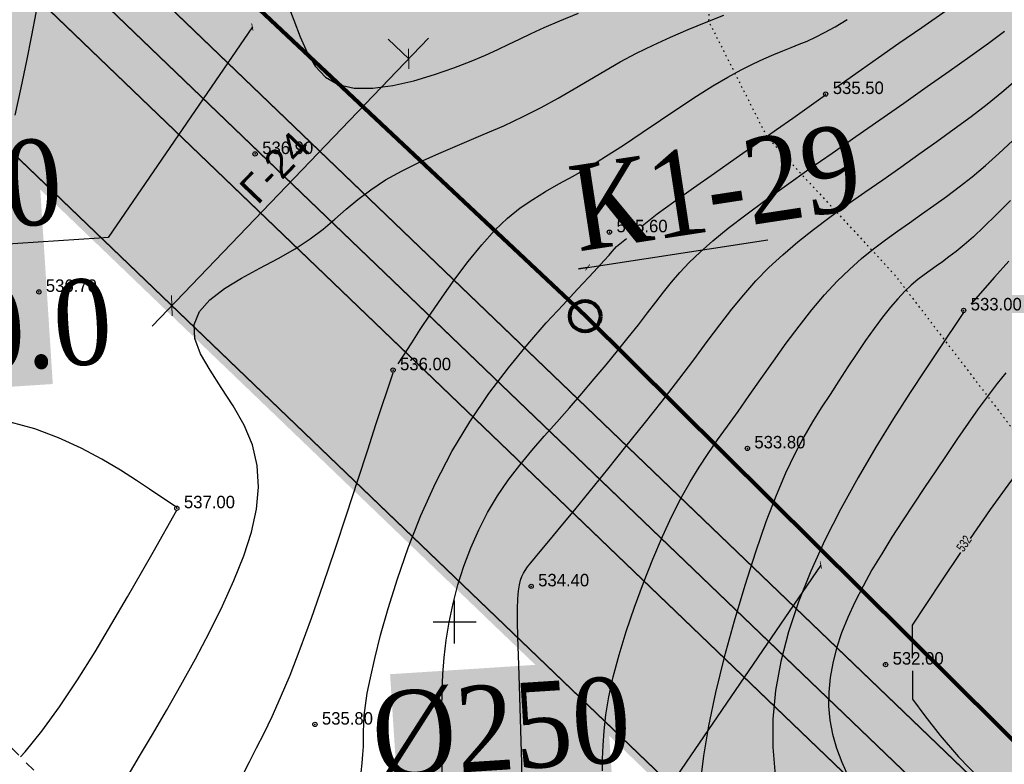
# Model space of a CAD drawing. Extents: x 0 to 362422, y 0 to 4201735.
# Tile 880 of 1056: x 360369 to 360439, y 4200340 to 4200392. Entities that reach past the tile are written whole.
import ezdxf
from ezdxf import colors
from ezdxf.entities.mleader import LeaderData, LeaderLine
from ezdxf.math import Vec2, Vec3

# ---------------------------------------------------------------- set-up
doc = ezdxf.new("R2010")
doc.units = 0
doc.header["$LTSCALE"] = 0.5
doc.header["$MEASUREMENT"] = 0
doc.header["$PDMODE"] = 32
doc.header["$PDSIZE"] = 0.3
for name, pattern in [('CONTI', [0]), ('GOST2.303 6', [12, 8, -1.5, 1, -1.5]), ('STRIH_1', [3, 2, -1]), ('Д_ТРОТ_ТРУБА', [3, 1.5, -1.5]), ('Контура низ откосов  Штриховая 0.1-0.5 - - - - - - -', [0.6, 0.1, -0.5])]:
    doc.linetypes.add(name, pattern=pattern)
for name, color, linetype in [('(004) Точки рельефа', 7, 'Continuous'), ('(025) Дорога', 7, 'Continuous'), ('(034) Формы рельефа', 32, 'Continuous'), ('GORIZDEFAULT', 32, 'CONTI'), ('PI_TTDEFAULT', 5, 'CONTI'), ('SETKR', 2, 'CONTI'), ('Водопровод 10', 7, 'Continuous'), ('Штрих Стекло', 7, 'Continuous')]:
    doc.layers.add(name, color=color, linetype=linetype)
doc.layers.add('(032) Горизонтали утолщенные', color=32, linetype='Continuous', lineweight=30)
doc.layers.add('.', color=7, linetype='Continuous', lineweight=15)
doc.styles.add('D-431', font='txt')
doc.styles.add('saddenly', font='arial.ttf')
doc.styles.add('SHRFT', font='TXT', dxfattribs={"width": 0.875})
doc.dimstyles.new('КАТЯ 200-not_rotation', dxfattribs={"dimtxt": 2, "dimasz": 1, "dimexe": 2, "dimexo": 0, "dimgap": 0.5, "dimtad": 1, "dimdec": 0, "dimzin": 0, "dimdsep": 46, "dimtxsty": 'saddenly', "dimblk": 'OBLIQUE', "dimcen": 10, "dimdle": 2, "dimclrd": 18, "dimclre": 18, "dimclrt": 18, "dimadec": 0, "dimazin": 0, "dimtfac": 1, "dimtdec": 0, "dimtofl": 0, "dimtmove": 0, "dimatfit": 3, "dimfxl": 1, "dimtolj": 1, "dimtzin": 0, "dimlwd": 0, "dimlwe": 0, "dimarcsym": 0})

# ---------------------------------------------------------------- blocks, each defined once
blk = doc.blocks.new('BL_333')
at = {"color": 0}
for p, q in [((0, -1.5), (0, 1.5)), ((-1.5, 0), (1.5, 0))]:
    blk.add_line(p, q, dxfattribs=at)
blk = doc.blocks.new('gergrgrre')
at = {"layer": '(025) Дорога', "linetype": 'Д_ТРОТ_ТРУБА', "flags": 128}
blk.add_lwpolyline([(360044.195, 4200796.012), (360041.816, 4200791.773), (360042.358, 4200788.304), (360046.087, 4200780.21), (360059.012, 4200755.887), (360082.266, 4200713.415), (360119.837, 4200651.911), (360154.248, 4200588.273), (360168.952, 4200565.337), (360182.618, 4200547.766), (360213.043, 4200512.044), (360268.283, 4200446.262), (360308.926, 4200401.534), (360387.369, 4200322.593), (360428.116, 4200283.497), (360457.116, 4200256.42), (360464.886, 4200245.444), (360476.507, 4200228.263), (360489.06, 4200214.493), (360499.065, 4200202.984)], dxfattribs=at)
at = {"layer": '(032) Горизонтали утолщенные', "color": 32}
for points in [[(360396.04, 4200368.11, 536), (360396.99, 4200369.59, 536), (360397.59, 4200370.51, 536), (360398.31, 4200371.6, 536), (360399.13, 4200372.8, 536), (360400.02, 4200374.05, 536), (360400.95, 4200375.28, 536), (360401.9, 4200376.45, 536), (360402.83, 4200377.48, 536), (360403.72, 4200378.34, 536), (360404.6, 4200379.05, 536), (360405.48, 4200379.65, 536), (360406.38, 4200380.2, 536), (360407.32, 4200380.73, 536), (360408.32, 4200381.28, 536), (360409.41, 4200381.91, 536), (360410.59, 4200382.65, 536), (360411.85, 4200383.46, 536), (360413.15, 4200384.33, 536), (360414.45, 4200385.21, 536), (360415.74, 4200386.07, 536), (360416.97, 4200386.88, 536), (360418.12, 4200387.61, 536), (360419.16, 4200388.22, 536), (360420.1, 4200388.74, 536), (360420.94, 4200389.16, 536), (360421.7, 4200389.52, 536), (360422.4, 4200389.81, 536), (360423.03, 4200390.07, 536), (360423.62, 4200390.3, 536), (360424.18, 4200390.53, 536), (360424.74, 4200390.76, 536), (360425.32, 4200391.03, 536), (360425.96, 4200391.36, 536), (360426.69, 4200391.76, 536), (360427.54, 4200392.26, 536)], [(360410.38, 4200339.55, 534), (360410.38, 4200340.4, 534), (360410.41, 4200341.33, 534), (360410.48, 4200342.36, 534), (360410.61, 4200343.49, 534), (360410.82, 4200344.75, 534), (360411.13, 4200346.15, 534), (360411.54, 4200347.69, 534), (360412.04, 4200349.34, 534), (360412.61, 4200351.03, 534), (360413.24, 4200352.74, 534), (360413.9, 4200354.41, 534), (360414.58, 4200355.99, 534), (360415.24, 4200357.43, 534), (360415.89, 4200358.7, 534), (360416.52, 4200359.83, 534), (360417.15, 4200360.86, 534), (360417.79, 4200361.83, 534), (360418.45, 4200362.77, 534), (360419.15, 4200363.74, 534), (360419.88, 4200364.77, 534), (360420.67, 4200365.89, 534), (360421.5, 4200367.08, 534), (360422.37, 4200368.31, 534), (360423.26, 4200369.55, 534), (360424.16, 4200370.76, 534), (360425.06, 4200371.91, 534), (360425.96, 4200372.96, 534), (360426.83, 4200373.91, 534), (360427.7, 4200374.74, 534), (360428.54, 4200375.49, 534), (360429.39, 4200376.18, 534), (360430.22, 4200376.81, 534), (360431.06, 4200377.41, 534), (360431.91, 4200378, 534), (360432.76, 4200378.6, 534), (360433.63, 4200379.21, 534), (360434.5, 4200379.85, 534), (360435.4, 4200380.52, 534), (360436.31, 4200381.24, 534), (360437.24, 4200382.02, 534), (360438.19, 4200382.86, 534), (360439.17, 4200383.78, 534)], [(360385.12, 4200339.22, 536), (360385.61, 4200340.19, 536), (360386.11, 4200341.17, 536), (360386.64, 4200342.21, 536), (360387.19, 4200343.37, 536), (360387.79, 4200344.71, 536), (360388.45, 4200346.27, 536), (360389.16, 4200348.11, 536), (360389.95, 4200350.26, 536), (360390.78, 4200352.63, 536), (360391.62, 4200355.1, 536), (360392.44, 4200357.58, 536), (360393.21, 4200359.94, 536), (360393.9, 4200362.07, 536), (360394.48, 4200363.86, 536), (360395.68, 4200367.49, 536)], [(360440.37, 4200361.68, 532), (360439, 4200359.86, 532), (360437.58, 4200357.89, 532), (360436.17, 4200355.86, 532)], [(360435.5, 4200354.88, 532), (360434.21, 4200352.96, 532), (360433.06, 4200351.22, 532), (360432.11, 4200349.78, 532)], [(360432.11, 4200349.78, 532), (360432.11, 4200347.45, 532)], [(360432.12, 4200346.57, 532), (360432.12, 4200344.58, 532), (360432.99, 4200343.41, 532), (360434.07, 4200342.03, 532), (360435.36, 4200340.53, 532), (360436.85, 4200338.99, 532), (360438.53, 4200337.5, 532), (360440.41, 4200336.15, 532), (360442.47, 4200335.01, 532), (360444.7, 4200334.17, 532), (360447.06, 4200333.61, 532), (360449.47, 4200333.31, 532), (360451.88, 4200333.26, 532), (360454.24, 4200333.43, 532), (360456.47, 4200333.8, 532), (360458.52, 4200334.36, 532), (360460.34, 4200335.08, 532), (360461.95, 4200335.92, 532), (360463.36, 4200336.87, 532), (360464.62, 4200337.87, 532), (360465.75, 4200338.9, 532), (360466.78, 4200339.92, 532), (360467.72, 4200340.9, 532)]]:
    blk.add_polyline3d(points, dxfattribs=at)
at = {"layer": '(034) Формы рельефа', "linetype": 'Контура низ откосов  Штриховая 0.1-0.5 - - - - - - -', "elevation": 551.5, "flags": 128}
blk.add_lwpolyline([(360422.83, 4200713.783), (360423.97, 4200705.819), (360427.685, 4200701.92), (360438.089, 4200692.203), (360444.772, 4200681.827), (360448.259, 4200670.998), (360450.858, 4200660.367), (360451.5, 4200650), (360452.26, 4200641.32), (360452.585, 4200627.311), (360450.57, 4200616.24), (360445.21, 4200606.184), (360443.127, 4200599.811), (360443.127, 4200594.447), (360440.18, 4200585.94), (360438.18, 4200576.565), (360433.658, 4200559.69), (360431.833, 4200542.201), (360430.991, 4200533.035), (360432.095, 4200525.76), (360437.187, 4200508.125), (360440.65, 4200493.709), (360441.089, 4200478.084), (360439.308, 4200458.162), (360430.259, 4200449.118), (360426.674, 4200438.489), (360422.73, 4200422.51), (360418.644, 4200410.398), (360417.818, 4200392.146), (360421.895, 4200384.058), (360430.882, 4200374.337), (360447.898, 4200352.108), (360452.902, 4200343.334), (360452.08, 4200339.39), (360446.662, 4200333.704), (360444.483, 4200327.826), (360445.031, 4200322.387), (360447.47, 4200316.95), (360452.542, 4200310.709), (360466.922, 4200300.698), (360474.36, 4200289.513), (360476.648, 4200283.775), (360478.533, 4200277.019), (360478.237, 4200268.173), (360480.299, 4200257.19), (360485.37, 4200243.88), (360491.26, 4200231.27), (360501.642, 4200224.105), (360508.221, 4200218.932), (360521.671, 4200212.949)], dxfattribs=at)
at = {"layer": 'GORIZDEFAULT', "color": 32}
for points in [[(360388.25, 4200393.43, 537), (360388.72, 4200392.23, 537), (360389.17, 4200391.06, 537), (360389.66, 4200389.96, 537), (360390.22, 4200389, 537), (360390.93, 4200388.23, 537), (360391.83, 4200387.7, 537), (360392.95, 4200387.45, 537), (360394.26, 4200387.45, 537), (360395.67, 4200387.64, 537), (360397.13, 4200387.97, 537), (360398.58, 4200388.4, 537), (360399.94, 4200388.88, 537), (360401.15, 4200389.35, 537), (360402.16, 4200389.77, 537), (360403.02, 4200390.16, 537), (360403.8, 4200390.53, 537), (360404.56, 4200390.9, 537), (360405.36, 4200391.29, 537), (360406.28, 4200391.71, 537), (360407.37, 4200392.18, 537), (360408.69, 4200392.72, 537)], [(360377.1, 4200339.24, 536.5), (360377.9, 4200340.58, 536.5), (360378.81, 4200342.11, 536.5), (360379.79, 4200343.79, 536.5), (360380.8, 4200345.57, 536.5), (360381.82, 4200347.42, 536.5), (360382.8, 4200349.28, 536.5), (360383.71, 4200351.13, 536.5), (360384.52, 4200352.92, 536.5), (360385.21, 4200354.64, 536.5), (360385.74, 4200356.31, 536.5), (360386.09, 4200357.92, 536.5), (360386.23, 4200359.47, 536.5), (360386.15, 4200360.97, 536.5), (360385.82, 4200362.42, 536.5), (360385.23, 4200363.82, 536.5), (360384.46, 4200365.16, 536.5), (360383.63, 4200366.45, 536.5), (360382.84, 4200367.66, 536.5), (360382.18, 4200368.81, 536.5), (360381.78, 4200369.88, 536.5), (360381.72, 4200370.87, 536.5), (360382.09, 4200371.78, 536.5), (360382.83, 4200372.61, 536.5), (360383.85, 4200373.39, 536.5), (360385.04, 4200374.12, 536.5), (360386.33, 4200374.82, 536.5), (360387.62, 4200375.5, 536.5), (360388.82, 4200376.18, 536.5), (360389.86, 4200376.87, 536.5), (360390.77, 4200377.56, 536.5), (360391.6, 4200378.26, 536.5), (360392.4, 4200378.96, 536.5), (360393.22, 4200379.65, 536.5), (360394.12, 4200380.33, 536.5), (360395.14, 4200381.01, 536.5), (360396.32, 4200381.66, 536.5), (360397.64, 4200382.3, 536.5), (360399.05, 4200382.94, 536.5), (360400.52, 4200383.57, 536.5), (360401.99, 4200384.2, 536.5), (360403.44, 4200384.82, 536.5), (360404.81, 4200385.46, 536.5), (360406.08, 4200386.1, 536.5), (360407.27, 4200386.75, 536.5), (360408.39, 4200387.4, 536.5), (360409.47, 4200388.04, 536.5), (360410.54, 4200388.67, 536.5), (360411.62, 4200389.29, 536.5), (360412.75, 4200389.9, 536.5), (360413.92, 4200390.47, 536.5), (360415.14, 4200391.03, 536.5), (360416.39, 4200391.56, 536.5), (360417.65, 4200392.08, 536.5), (360418.89, 4200392.57, 536.5)], [(360369.17, 4200385.55, 536.5), (360369.59, 4200387.47, 536.5), (360369.98, 4200389.36, 536.5), (360370.34, 4200391.14, 536.5), (360370.63, 4200392.74, 536.5), (360370.86, 4200394.11, 536.5), (360371.02, 4200395.29, 536.5), (360371.12, 4200396.32, 536.5), (360371.16, 4200397.24, 536.5), (360371.16, 4200398.11, 536.5), (360371.12, 4200398.98, 536.5), (360371.03, 4200399.89, 536.5), (360370.92, 4200400.89, 536.5), (360370.79, 4200401.96, 536.5), (360370.63, 4200403.08, 536.5), (360370.45, 4200404.23, 536.5), (360370.26, 4200405.39, 536.5), (360370.06, 4200406.53, 536.5), (360369.86, 4200407.64, 536.5), (360369.67, 4200408.62, 536.5), (360369.48, 4200409.55, 536.5)], [(360426.73, 4200387.48, 535.5), (360428.55, 4200388.77, 535.5), (360429.74, 4200389.61, 535.5), (360431.17, 4200390.61, 535.5), (360432.78, 4200391.71, 535.5), (360434.49, 4200392.89, 535.5), (360436.26, 4200394.08, 535.5), (360438.01, 4200395.24, 535.5), (360439.69, 4200396.33, 535.5)], [(360399.1, 4200338.77, 535), (360399.12, 4200340.16, 535), (360399.12, 4200341.48, 535), (360399.11, 4200342.73, 535), (360399.11, 4200343.94, 535), (360399.12, 4200345.13, 535), (360399.17, 4200346.31, 535), (360399.26, 4200347.51, 535), (360399.4, 4200348.73, 535), (360399.61, 4200349.99, 535), (360399.89, 4200351.29, 535), (360400.23, 4200352.6, 535), (360400.65, 4200353.91, 535), (360401.13, 4200355.21, 535), (360401.69, 4200356.47, 535), (360402.31, 4200357.68, 535), (360403.01, 4200358.84, 535), (360403.76, 4200359.94, 535), (360404.57, 4200361, 535), (360405.41, 4200362.02, 535), (360406.28, 4200363.03, 535), (360407.16, 4200364.03, 535), (360408.05, 4200365.03, 535), (360408.93, 4200366.04, 535), (360409.79, 4200367.05, 535), (360410.62, 4200368.05, 535), (360411.42, 4200369.02, 535), (360412.18, 4200369.96, 535), (360412.89, 4200370.85, 535), (360413.53, 4200371.68, 535), (360414.11, 4200372.44, 535), (360414.66, 4200373.15, 535), (360415.21, 4200373.84, 535), (360415.79, 4200374.52, 535), (360416.45, 4200375.22, 535), (360417.22, 4200375.95, 535), (360418.12, 4200376.75, 535), (360419.2, 4200377.63, 535), (360420.44, 4200378.57, 535), (360421.8, 4200379.59, 535), (360423.28, 4200380.65, 535), (360424.85, 4200381.76, 535), (360426.48, 4200382.9, 535), (360428.15, 4200384.07, 535), (360429.84, 4200385.24, 535), (360431.52, 4200386.41, 535), (360433.15, 4200387.56, 535), (360434.7, 4200388.65, 535), (360436.15, 4200389.68, 535), (360437.45, 4200390.62, 535), (360438.58, 4200391.46, 535)], [(360404.73, 4200338.63, 534.5), (360404.71, 4200340.11, 534.5), (360404.67, 4200341.65, 534.5), (360404.63, 4200343.21, 534.5), (360404.57, 4200344.76, 534.5), (360404.52, 4200346.26, 534.5), (360404.47, 4200347.66, 534.5), (360404.43, 4200348.93, 534.5), (360404.41, 4200350.03, 534.5), (360404.41, 4200350.92, 534.5), (360404.44, 4200351.63, 534.5), (360404.48, 4200352.18, 534.5), (360404.54, 4200352.61, 534.5), (360404.62, 4200352.94, 534.5), (360404.72, 4200353.2, 534.5), (360404.83, 4200353.42, 534.5), (360404.95, 4200353.62, 534.5), (360405.12, 4200353.86, 534.5), (360405.35, 4200354.15, 534.5), (360405.68, 4200354.55, 534.5), (360406.12, 4200355.09, 534.5), (360406.72, 4200355.8, 534.5), (360407.48, 4200356.72, 534.5), (360408.43, 4200357.88, 534.5), (360409.54, 4200359.23, 534.5), (360410.75, 4200360.72, 534.5), (360412.02, 4200362.3, 534.5), (360413.3, 4200363.91, 534.5), (360414.55, 4200365.5, 534.5), (360415.72, 4200367.01, 534.5), (360416.77, 4200368.4, 534.5), (360417.72, 4200369.68, 534.5), (360418.6, 4200370.85, 534.5), (360419.45, 4200371.94, 534.5), (360420.28, 4200372.96, 534.5), (360421.14, 4200373.93, 534.5), (360422.04, 4200374.86, 534.5), (360423.02, 4200375.77, 534.5), (360424.07, 4200376.66, 534.5), (360425.17, 4200377.54, 534.5), (360426.33, 4200378.41, 534.5), (360427.54, 4200379.28, 534.5), (360428.77, 4200380.16, 534.5), (360430.03, 4200381.03, 534.5), (360431.3, 4200381.92, 534.5), (360432.57, 4200382.81, 534.5), (360433.83, 4200383.7, 534.5), (360435.05, 4200384.59, 534.5), (360436.23, 4200385.46, 534.5), (360437.35, 4200386.32, 534.5), (360438.39, 4200387.16, 534.5), (360439.34, 4200387.98, 534.5)], [(360438.99, 4200379.58, 533.5), (360438, 4200378.56, 533.5), (360437.13, 4200377.72, 533.5), (360436.39, 4200377.02, 533.5), (360435.74, 4200376.45, 533.5), (360435.18, 4200375.99, 533.5), (360434.68, 4200375.61, 533.5), (360434.22, 4200375.27, 533.5), (360433.78, 4200374.97, 533.5), (360433.36, 4200374.67, 533.5), (360432.93, 4200374.36, 533.5), (360432.49, 4200374.02, 533.5), (360432.04, 4200373.64, 533.5), (360431.58, 4200373.2, 533.5), (360431.09, 4200372.68, 533.5), (360430.57, 4200372.08, 533.5), (360430.02, 4200371.38, 533.5), (360429.44, 4200370.59, 533.5), (360428.83, 4200369.74, 533.5), (360428.22, 4200368.83, 533.5), (360427.59, 4200367.89, 533.5), (360426.96, 4200366.93, 533.5), (360426.34, 4200365.97, 533.5), (360425.72, 4200365.02, 533.5), (360425.11, 4200364.04, 533.5), (360424.5, 4200362.98, 533.5), (360423.87, 4200361.8, 533.5), (360423.22, 4200360.45, 533.5), (360422.55, 4200358.87, 533.5), (360421.84, 4200357.03, 533.5), (360421.1, 4200354.9, 533.5), (360420.35, 4200352.55, 533.5), (360419.61, 4200350.06, 533.5), (360418.92, 4200347.53, 533.5), (360418.31, 4200345.05, 533.5), (360417.82, 4200342.72, 533.5), (360417.46, 4200340.62, 533.5), (360417.28, 4200339.09, 533.5)], [(360438.87, 4200375.32, 533), (360437.87, 4200374.2, 533), (360436.21, 4200372.3, 533)], [(360413.15, 4200377.79, 535.5), (360414.21, 4200378.64, 535.5), (360415.38, 4200379.48, 535.5), (360416.75, 4200380.45, 535.5), (360418.23, 4200381.49, 535.5), (360419.76, 4200382.56, 535.5), (360421.23, 4200383.59, 535.5), (360422.58, 4200384.54, 535.5), (360423.72, 4200385.34, 535.5), (360426.03, 4200386.98, 535.5)], [(360438.66, 4200367.48, 532.5), (360438.06, 4200366.74, 532.5), (360437.42, 4200365.89, 532.5), (360436.73, 4200364.96, 532.5), (360436.02, 4200363.94, 532.5), (360435.28, 4200362.87, 532.5), (360434.52, 4200361.75, 532.5), (360433.75, 4200360.6, 532.5), (360432.97, 4200359.44, 532.5), (360432.19, 4200358.27, 532.5), (360431.43, 4200357.1, 532.5), (360430.68, 4200355.94, 532.5), (360429.96, 4200354.79, 532.5), (360429.28, 4200353.65, 532.5), (360428.65, 4200352.52, 532.5), (360428.08, 4200351.4, 532.5), (360427.58, 4200350.31, 532.5), (360427.15, 4200349.23, 532.5), (360426.8, 4200348.17, 532.5), (360426.53, 4200347.12, 532.5), (360426.35, 4200346.1, 532.5), (360426.25, 4200345.08, 532.5), (360426.24, 4200344.09, 532.5), (360426.33, 4200343.11, 532.5), (360426.52, 4200342.13, 532.5), (360426.8, 4200341.15, 532.5), (360427.16, 4200340.16, 532.5), (360427.62, 4200339.15, 532.5)], [(360393.44, 4200339.45, 535.5), (360393.52, 4200340.1, 535.5), (360393.57, 4200340.71, 535.5), (360393.6, 4200341.27, 535.5), (360393.61, 4200341.8, 535.5), (360393.61, 4200342.31, 535.5), (360393.62, 4200342.83, 535.5), (360393.66, 4200343.43, 535.5), (360393.74, 4200344.13, 535.5), (360393.87, 4200345.01, 535.5), (360394.09, 4200346.09, 535.5), (360394.4, 4200347.43, 535.5), (360394.81, 4200349.07, 535.5), (360395.34, 4200350.95, 535.5), (360395.99, 4200353.02, 535.5), (360396.75, 4200355.21, 535.5), (360397.64, 4200357.47, 535.5), (360398.66, 4200359.74, 535.5), (360399.8, 4200361.95, 535.5), (360401.06, 4200364.05, 535.5), (360402.4, 4200366.02, 535.5), (360403.78, 4200367.84, 535.5), (360405.14, 4200369.5, 535.5), (360406.43, 4200370.98, 535.5), (360407.61, 4200372.26, 535.5), (360408.61, 4200373.34, 535.5), (360409.42, 4200374.2, 535.5), (360410.04, 4200374.87, 535.5), (360410.5, 4200375.37, 535.5), (360410.83, 4200375.74, 535.5), (360411.06, 4200376, 535.5), (360411.22, 4200376.19, 535.5), (360411.35, 4200376.34, 535.5), (360412.06, 4200376.91, 535.5)], [(360435.71, 4200371.71, 533), (360433.89, 4200369.03, 533), (360433.01, 4200367.7, 533), (360431.96, 4200366.1, 533), (360430.79, 4200364.27, 533), (360429.56, 4200362.26, 533), (360428.31, 4200360.14, 533), (360427.1, 4200357.94, 533), (360425.98, 4200355.74, 533), (360424.98, 4200353.56, 533), (360424.13, 4200351.41, 533), (360423.43, 4200349.31, 533), (360422.89, 4200347.23, 533), (360422.52, 4200345.19, 533), (360422.33, 4200343.19, 533), (360422.32, 4200341.21, 533), (360422.49, 4200339.26, 533)], [(360380.51, 4200358.04, 537), (360378.6, 4200359.32, 537), (360377.68, 4200359.93, 537), (360376.55, 4200360.65, 537), (360375.25, 4200361.42, 537), (360373.8, 4200362.19, 537), (360372.22, 4200362.92, 537), (360370.55, 4200363.55, 537), (360368.81, 4200364.03, 537), (360367.08, 4200364.32, 537), (360365.34, 4200364.46, 537), (360363.64, 4200364.47, 537), (360362.03, 4200364.38, 537), (360360.55, 4200364.24, 537), (360359.23, 4200364.07, 537), (360358.12, 4200363.91, 537)], [(360369.546, 4200340.529, 537), (360369.86, 4200340.88, 537), (360371.04, 4200342.34, 537), (360372.27, 4200344.05, 537), (360373.53, 4200345.94, 537), (360374.77, 4200347.91, 537), (360375.96, 4200349.89, 537), (360377.06, 4200351.77, 537), (360378.03, 4200353.48, 537), (360378.84, 4200354.91, 537), (360380.51, 4200357.85, 537)]]:
    blk.add_polyline3d(points, dxfattribs=at)
at = {"layer": 'PI_TTDEFAULT', "color": 5}
for p in [(360426.03, 4200387.04, 535.5), (360386, 4200382.84, 536.9), (360410.86, 4200377.35, 535.6), (360370.83, 4200373.16, 536.7), (360435.71, 4200371.86, 533), (360395.68, 4200367.67, 536), (360420.54, 4200362.18, 533.8), (360380.51, 4200357.98, 537), (360405.37, 4200352.5, 534.4), (360430.23, 4200347.01, 532), (360390.2, 4200342.81, 535.8)]:
    blk.add_point(p, dxfattribs=at)
at = {"layer": 'SETKR', "color": 92}
blk.add_blockref('BL_333', (360400, 4200350), dxfattribs=at)
at = {"layer": '(004) Точки рельефа', "style": 'D-431'}
for s, p in [('535.50', (360426.53, 4200387.04)), ('536.90', (360386.5, 4200382.83)), ('535.60', (360411.36, 4200377.34)), ('536.70', (360371.32, 4200373.16)), ('533.00', (360436.21, 4200371.86)), ('536.00', (360396.17, 4200367.66)), ('533.80', (360421.03, 4200362.18)), ('537.00', (360381.01, 4200357.98)), ('534.40', (360405.86, 4200352.5)), ('532.00', (360430.73, 4200347.01)), ('535.80', (360390.69, 4200342.8))]:
    blk.add_text(s, height=0.875, dxfattribs=at).set_placement(p)
at = {"layer": '(032) Горизонтали утолщенные', "color": 32, "style": 'SHRFT', "width": 0.75}
blk.add_text('532', height=0.6562, rotation=55.68198, dxfattribs=at).set_placement((360435.692, 4200354.871, 532))
blk = doc.blocks.new('_Oblique')
at = {"color": 0, "linetype": 'ByBlock', "lineweight": -2}
blk.add_line((-0.5, -0.5), (0.5, 0.5), dxfattribs=at)
blk = doc.blocks.new('*D371')
at = {"color": 18, "linetype": 'Continuous', "lineweight": 0, "transparency": 16777216}
for p, q in [((360398.166, 4200390.952), (360378.774, 4200370.754)), ((360396.781, 4200389.509), (360395.338, 4200390.894)), ((360380.159, 4200372.197), (360378.716, 4200373.582))]:
    blk.add_line(p, q, dxfattribs=at)
at = {"layer": 'Defpoints', "color": 0, "linetype": 'Continuous', "transparency": 16777216}
for p in [(360396.781, 4200389.509), (360380.159, 4200372.197), (360380.159, 4200372.197)]:
    blk.add_point(p, dxfattribs=at)
at = {"color": 18, "linetype": 'Continuous', "lineweight": 0, "transparency": 16777216}
for p, rotation in [((360396.781, 4200389.509), 46.16626699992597), ((360380.159, 4200372.197), 226.166266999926)]:
    blk.add_blockref('_Oblique', p, dxfattribs=dict(at, rotation=rotation))
at = {"color": 18, "linetype": 'Continuous', "transparency": 16777216, "insert": (360387.385, 4200381.895), "char_height": 2, "attachment_point": 5, "rotation": 46.16627, "style": 'saddenly'}
blk.add_mtext('\\A1;{\\C1;Г-24}', dxfattribs=at)
blk = doc.blocks.new('_ArchTick')
at = {"color": 0, "linetype": 'ByBlock', "const_width": 0.15}
blk.add_lwpolyline([(-0.5, -0.5), (0.5, 0.5)], dxfattribs=at)

msp = doc.modelspace()

# ---------------------------------------------------------------- hatches: boundary and pattern name
at = {"layer": '.', "ltscale": 0.149071}
h = msp.add_hatch(color=256, dxfattribs=at)
h.dxf.hatch_style = 1
h.set_gradient(color1=(255, 255, 255), tint=1)
h.paths.add_polyline_path([(359890.241, 4200063.476), (362234.445, 4200063.476), (362234.349, 4201313.892), (359890.241, 4201328.891)], flags=17)
h.paths.add_polyline_path([(359890.241, 4200063.476), (362234.445, 4200063.476), (362234.445, 4201313.891), (359890.241, 4201328.891)], flags=17)
h = msp.add_hatch(color=256, dxfattribs=at)
h.dxf.hatch_style = 1
h.set_gradient(color1=(51, 204, 0), color2=(51, 204, 0), tint=1)
edge = h.paths.add_edge_path()
edge.add_line((361134.955, 4200608.327), (360514.494, 4200266.411))
edge.add_arc((360509.185, 4200276.045), 11, 226.16627, 298.85775, ccw=False)
edge.add_line((360501.567, 4200268.11), (360238.667, 4200520.519))
edge.add_line((360238.667, 4200520.519), (360063.771, 4200791.021))
edge.add_line((360063.771, 4200791.021), (360055.869, 4200786.666))
edge.add_line((360055.869, 4200786.666), (360231.678, 4200514.752))
edge.add_line((360231.678, 4200514.752), (360505.949, 4200251.426))
edge.add_line((360505.949, 4200251.426), (361159.312, 4200611.473))
edge.add_line((361159.312, 4200611.473), (360747.942, 4201168.046))
edge.add_line((360747.942, 4201168.046), (360739.99, 4201163.663))
edge.add_line((360739.99, 4201163.663), (361138.492, 4200624.499))
edge.add_arc((361129.646, 4200617.961), 11, -61.14225, 36.46852, ccw=False)
h.paths.add_polyline_path([(360635.673, 4200691.995), (360780.102, 4200429.905), (360566.526, 4200312.211), (360568.119, 4200309.29), (360507.955, 4200275.985), (360501.782, 4200287.198), (360494.307, 4200283.398), (360465.92, 4200310.652), (360492.99, 4200325.73), (360496.558, 4200319.096), (360521.869, 4200333.03), (360529.686, 4200318.832), (360555.304, 4200332.783), (360566.527, 4200312.211), (360586.689, 4200323.322), (360558.05, 4200375.292), (360464.998, 4200324.014), (360283.729, 4200498.05)], flags=16)
edge = h.paths.add_edge_path(flags=17)
edge.add_line((361133.667, 4200620.933), (360949.42, 4200870.214))
edge.add_arc((360945.4, 4200867.242), 5, 36.46852, 118.85775)
edge.add_line((360942.986, 4200871.621), (360648.845, 4200709.53))
edge.add_arc((360651.259, 4200705.151), 5, 118.85775, 208.85775)
edge.add_line((360646.88, 4200702.738), (360795.17, 4200433.642))
edge.add_arc((360799.549, 4200436.055), 5, 208.85775, 298.85775)
edge.add_line((360801.962, 4200431.676), (361132.059, 4200613.582))
edge.add_arc((361129.646, 4200617.961), 5, 298.85775, 396.46852)
h.paths.add_polyline_path([(360656.693, 4200703.578), (360944.264, 4200862.049), (361123.713, 4200619.259), (360801.122, 4200441.489)], flags=16)
edge = h.paths.add_edge_path(flags=17)
edge.add_line((360789.915, 4200430.746), (360641.624, 4200699.842))
edge.add_arc((360637.246, 4200697.429), 5, 28.86341, 118.85775)
edge.add_line((360634.832, 4200701.808), (360274.624, 4200503.308))
edge.add_arc((360277.037, 4200498.929), 5, 118.85775, 226.16627)
edge.add_line((360273.574, 4200495.323), (360505.722, 4200272.438))
edge.add_arc((360509.185, 4200276.045), 5, 226.16627, 298.85775)
edge.add_line((360511.598, 4200271.666), (360519.249, 4200275.882))
edge.add_line((360519.249, 4200275.882), (360524.504, 4200278.777))
edge.add_line((360524.504, 4200278.777), (360787.949, 4200423.954))
edge.add_arc((360785.536, 4200428.333), 5, 298.85775, 388.85775)
edge = h.paths.add_edge_path(flags=17)
edge.add_arc((360385.769, 4200927.93), 5, 28.85775, 118.85775)
edge.add_line((360383.356, 4200932.309), (360379.852, 4200930.379))
edge.add_line((360379.852, 4200930.379), (360528.625, 4200660.407))
edge.add_line((360528.625, 4200660.407), (360265.595, 4200515.46))
edge.add_line((360265.595, 4200515.46), (360250.316, 4200530.13))
edge.add_line((360250.316, 4200530.13), (360093.542, 4200772.602))
edge.add_line((360093.542, 4200772.602), (360090.338, 4200770.837))
edge.add_arc((360092.751, 4200766.458), 5, 118.85775, 212.88524)
edge.add_line((360088.552, 4200763.743), (360240.685, 4200528.449))
edge.add_line((360240.685, 4200528.449), (360243.327, 4200524.363))
edge.add_line((360243.327, 4200524.363), (360261.485, 4200506.929))
edge.add_arc((360264.948, 4200510.536), 5, 226.16627, 298.85775)
edge.add_line((360267.361, 4200506.157), (360536.472, 4200654.455))
edge.add_arc((360534.059, 4200658.834), 5, 298.85915, 388.85698)
edge.add_line((360538.438, 4200661.247), (360390.148, 4200930.343))
edge = h.paths.add_edge_path(flags=17)
edge.add_line((360749.145, 4201133.884), (360745.026, 4201131.614))
edge.add_line((360745.026, 4201131.614), (360929.872, 4200881.521))
edge.add_line((360929.872, 4200881.521), (360645.109, 4200724.598))
edge.add_line((360645.109, 4200724.598), (360496.336, 4200994.569))
edge.add_line((360496.336, 4200994.569), (360492.833, 4200992.639))
edge.add_arc((360495.246, 4200988.26), 5, 118.85775, 208.85855)
edge.add_line((360490.867, 4200985.847), (360639.157, 4200716.751))
edge.add_arc((360643.536, 4200719.164), 5, 208.85775, 298.85137)
edge.add_line((360645.949, 4200714.785), (360938.218, 4200875.845))
edge.add_arc((360935.805, 4200880.224), 5, 298.85775, 396.46852)
edge.add_line((360939.826, 4200883.196), (360755.579, 4201132.477))
edge.add_arc((360751.558, 4201129.505), 5, 36.46939, 118.85775)
at = {"layer": '.', "linetype": 'Continuous', "transparency": 33554544}
h = msp.add_hatch(color=5, dxfattribs=at)
h.dxf.hatch_style = 1
h.set_gradient(color1=(255, 190, 168), color2=(255, 182, 158), one_color=1, tint=0.81)
h.paths.add_polyline_path([(360410.93, 4200568.146), (360483.144, 4200437.101), (360396.781, 4200389.509), (360283.729, 4200498.05)])
h.paths.add_polyline_path([(360410.93, 4200568.146), (360523.035, 4200629.923), (360595.249, 4200498.879), (360483.144, 4200437.101)])
h.paths.add_polyline_path([(360610.537, 4200507.303), (360707.887, 4200560.95), (360780.102, 4200429.905), (360682.751, 4200376.259)])
h.paths.add_polyline_path([(360523.035, 4200629.923), (360595.249, 4200498.879), (360707.887, 4200560.95), (360635.673, 4200691.995)])
h.paths.add_polyline_path([(360514.475, 4200454.367), (360610.537, 4200507.303), (360682.751, 4200376.259), (360612.964, 4200337.801), (360598.485, 4200364.076), (360572.21, 4200349.597)])
h.paths.add_polyline_path([(360396.781, 4200389.509), (360514.475, 4200454.367), (360558.05, 4200375.292), (360464.998, 4200324.014)])
h.paths.add_polyline_path([(360313.533, 4200712.716), (360385.747, 4200581.672), (360528.625, 4200660.407), (360456.411, 4200791.452)])
h.paths.add_polyline_path([(360313.533, 4200712.716), (360385.747, 4200581.672), (360265.595, 4200515.46), (360250.316, 4200530.13), (360179.882, 4200639.066)])
h.paths.add_polyline_path([(360241.318, 4200843.761), (360313.533, 4200712.716), (360456.411, 4200791.452), (360384.196, 4200922.496)])
h.paths.add_polyline_path([(360098.44, 4200765.026), (360241.318, 4200843.761), (360313.533, 4200712.716), (360179.882, 4200639.066)])
h.paths.add_polyline_path([(360698.638, 4200924.935), (360572.895, 4200855.642), (360500.68, 4200986.687), (360626.423, 4201055.98)])
h.paths.add_polyline_path([(360698.638, 4200924.935), (360626.423, 4201055.98), (360750.422, 4201124.312), (360840.147, 4201002.917)])
h.paths.add_polyline_path([(360698.638, 4200924.935), (360840.147, 4201002.917), (360929.872, 4200881.521), (360770.852, 4200793.891)])
h.paths.add_polyline_path([(360572.895, 4200855.642), (360698.638, 4200924.935), (360770.852, 4200793.891), (360645.109, 4200724.598)])
h.paths.add_polyline_path([(360872.618, 4200651.728), (361033.988, 4200740.654), (360944.264, 4200862.049), (360800.403, 4200782.772)])
h.paths.add_polyline_path([(360872.618, 4200651.728), (360944.832, 4200520.683), (361123.713, 4200619.259), (361033.988, 4200740.654)])
h.paths.add_polyline_path([(360872.618, 4200651.728), (360944.832, 4200520.683), (360801.122, 4200441.489), (360728.907, 4200572.533)])
h.paths.add_polyline_path([(360656.693, 4200703.578), (360800.403, 4200782.772), (360872.618, 4200651.728), (360728.907, 4200572.533)])
at = {"layer": 'Штрих Стекло', "linetype": 'Continuous'}
h = msp.add_hatch(color=5, dxfattribs=at)
h.dxf.hatch_style = 1
h.set_gradient(color1=(173, 173, 173), color2=(166, 166, 166), one_color=1, tint=0.65)
edge = h.paths.add_edge_path()
edge.add_line((360067.205, 4200806.615), (360049.645, 4200796.938))
edge.add_arc((360052.059, 4200792.559), 5, 32.88524, 118.85775, ccw=False)
edge.add_line((360056.257, 4200795.274), (360060.259, 4200789.085))
edge.add_line((360060.259, 4200789.085), (360069.039, 4200793.924))
edge.add_line((360069.039, 4200793.924), (360065.267, 4200799.758))
edge.add_arc((360069.63, 4200802.227), 5.014, 118.92591, 209.50369, ccw=False)
edge = h.paths.add_edge_path()
edge.add_line((360236.317, 4200517.23), (360498.797, 4200265.225))
edge.add_arc((360509.185, 4200276.045), 15, 226.16627, 298.85775)
edge.add_line((360516.425, 4200262.908), (361136.886, 4200604.824))
edge.add_arc((361129.646, 4200617.961), 15, 298.85775, 396.46852)
edge.add_line((361141.709, 4200626.877), (360736.189, 4201168.806))
edge.add_arc((360740.21, 4201171.777), 5, 118.85775, 216.46852, ccw=False)
edge.add_line((360737.797, 4201176.157), (360731.547, 4201172.713))
edge.add_line((360731.547, 4201172.713), (361139.296, 4200625.094))
edge.add_arc((361129.646, 4200617.961), 12, -61.14225, 36.46852, ccw=False)
edge.add_line((361135.438, 4200607.451), (360507.891, 4200266.197))
edge.add_line((360507.891, 4200266.197), (360237.512, 4200520.465))
edge.add_line((360237.512, 4200520.465), (360062.893, 4200790.537))
edge.add_line((360062.893, 4200790.537), (360060.259, 4200789.085))
edge.add_line((360060.259, 4200789.085), (360234.992, 4200518.836))
edge.add_arc((360242.55, 4200523.723), 9, 212.88524, 226.16627)
edge = h.paths.add_edge_path(flags=16)
edge.add_line((360274.624, 4200503.308), (360634.832, 4200701.808))
edge.add_arc((360637.246, 4200697.429), 5, 28.85775, 118.85775, ccw=False)
edge.add_line((360641.625, 4200699.842), (360789.915, 4200430.746))
edge.add_arc((360785.536, 4200428.333), 5, -61.14225, 28.85775, ccw=False)
edge.add_line((360787.949, 4200423.954), (360511.598, 4200271.666))
edge.add_arc((360509.185, 4200276.045), 5, 226.82384, 298.85775, ccw=False)
edge.add_line((360505.764, 4200272.399), (360273.569, 4200495.328))
edge.add_arc((360277.037, 4200498.929), 5, 118.85775, 226.07521, ccw=False)
h.paths.add_polyline_path([(360274.624, 4200503.308), (360631.329, 4200699.877), (360780.102, 4200429.905), (360509.832, 4200280.969)], flags=0)
edge = h.paths.add_edge_path(flags=16)
edge.add_line((360648.845, 4200709.53), (360942.986, 4200871.621))
edge.add_arc((360945.4, 4200867.242), 5, 36.46852, 118.85775, ccw=False)
edge.add_line((360949.42, 4200870.214), (361133.667, 4200620.933))
edge.add_arc((361129.646, 4200617.961), 5, -61.14225, 36.46852, ccw=False)
edge.add_line((361132.059, 4200613.582), (360801.962, 4200431.676))
edge.add_arc((360799.549, 4200436.055), 5, 208.85775, 298.85775, ccw=False)
edge.add_line((360795.17, 4200433.642), (360646.88, 4200702.738))
edge.add_arc((360651.259, 4200705.151), 5, 118.85775, 208.85775, ccw=False)
h.paths.add_polyline_path([(360652.349, 4200711.46), (360938.867, 4200869.351), (361123.713, 4200619.259), (360801.122, 4200441.489)], flags=0)
edge = h.paths.add_edge_path(flags=17)
edge.add_line((361139.296, 4200625.094), (360731.547, 4201172.713))
edge.add_line((360731.547, 4201172.713), (360723.659, 4201168.366))
edge.add_arc((360726.073, 4201163.987), 5, 36.46852, 118.85775, ccw=False)
edge.add_line((360730.093, 4201166.959), (360939.826, 4200883.196))
edge.add_arc((360935.805, 4200880.224), 5, -61.14225, 36.46852, ccw=False)
edge.add_line((360938.218, 4200875.845), (360645.95, 4200714.785))
edge.add_arc((360643.536, 4200719.164), 5, 208.85775, 298.85775, ccw=False)
edge.add_line((360639.157, 4200716.751), (360490.867, 4200985.847))
edge.add_arc((360495.246, 4200988.26), 5, 118.85775, 208.85775, ccw=False)
edge.add_line((360492.833, 4200992.639), (360478.82, 4200984.917))
edge.add_arc((360481.233, 4200980.538), 5, 28.85775, 118.85775, ccw=False)
edge.add_line((360485.612, 4200982.951), (360633.903, 4200713.855))
edge.add_arc((360629.523, 4200711.442), 5, -61.14225, 28.85552, ccw=False)
edge.add_line((360631.937, 4200707.063), (360550.485, 4200662.177))
edge.add_arc((360548.072, 4200666.557), 5, 208.85775, 298.85775, ccw=False)
edge.add_line((360543.693, 4200664.143), (360395.403, 4200933.239))
edge.add_arc((360399.782, 4200935.652), 5, 118.85775, 208.85775, ccw=False)
edge.add_line((360397.369, 4200940.032), (360749.145, 4201133.884))
edge.add_arc((360751.558, 4201129.505), 5, 36.46852, 118.85775, ccw=False)
edge.add_line((360755.579, 4201132.477), (360745.985, 4201145.458))
edge.add_arc((360741.964, 4201142.486), 5, -61.14225, 36.46852, ccw=False)
edge.add_line((360744.377, 4201138.107), (360086.378, 4200775.506))
edge.add_arc((360084.042, 4200779.927), 5, 212.88524, 297.85041, ccw=False)
edge.add_line((360079.844, 4200777.212), (360088.552, 4200763.743))
edge.add_arc((360092.751, 4200766.458), 5, 118.85775, 212.88524, ccw=False)
edge.add_line((360090.338, 4200770.837), (360383.356, 4200932.309))
edge.add_arc((360385.769, 4200927.93), 5, 28.85775, 118.85775, ccw=False)
edge.add_line((360390.148, 4200930.343), (360538.438, 4200661.248))
edge.add_arc((360534.059, 4200658.834), 5, -61.14225, 28.85775, ccw=False)
edge.add_line((360536.472, 4200654.455), (360267.361, 4200506.157))
edge.add_arc((360264.948, 4200510.536), 5, 226.16627, 298.85775, ccw=False)
edge.add_line((360261.485, 4200506.929), (360243.327, 4200524.363))
edge.add_line((360243.327, 4200524.363), (360069.039, 4200793.924))
edge.add_line((360069.039, 4200793.924), (360062.893, 4200790.537))
edge.add_line((360062.893, 4200790.537), (360237.512, 4200520.465))
edge.add_line((360237.512, 4200520.465), (360507.891, 4200266.197))
edge.add_line((360507.891, 4200266.197), (361135.438, 4200607.451))
edge.add_arc((361129.646, 4200617.961), 12, 298.85775, 396.46852)

# ---------------------------------------------------------------- linework, layer by layer
at = {"ltscale": 0.149071, "const_width": 0.1}
msp.add_lwpolyline([(359943.476, 4200738.432), (360053.157, 4200798.874, -0.393772), (360059.769, 4200797.209), (360238.667, 4200520.519), (360501.567, 4200268.11, 0.328259), (360514.494, 4200266.411), (361134.955, 4200608.327, 0.453677), (361138.492, 4200624.499), (360736.189, 4201168.806, -0.453677), (360737.797, 4201176.157), (360868.753, 4201248.322)], format="xyb", dxfattribs=at)
msp.add_lwpolyline([(360052.603, 4200791.717), (360231.678, 4200514.752), (360505.949, 4200251.426), (361159.312, 4200611.473), (360744.344, 4201172.914)], dxfattribs=at)
at = {"color": 1, "linetype": 'GOST2.303 6', "lineweight": 30, "const_width": 1.035}
msp.add_lwpolyline([(360055.869, 4200786.666), (360747.942, 4201168.046), (361159.312, 4200611.473), (360505.949, 4200251.426), (360231.678, 4200514.752)], close=True, dxfattribs=at)
at = {"color": 7, "linetype": 'STRIH_1', "ltscale": 2, "true_color": 0xffffff, "const_width": 0.1}
msp.add_lwpolyline([(360062.093, 4200799.14), (360240.997, 4200522.441), (360503.645, 4200270.274, 0.328259), (360513.046, 4200269.038), (361133.507, 4200610.954, 0.453677), (361136.08, 4200622.716), (360733.263, 4201167.717)], format="xyb", dxfattribs=at)
at = {"ltscale": 0.149071, "const_width": 0.1}
msp.add_lwpolyline([(360641.625, 4200699.842), (360789.915, 4200430.746, -0.414214), (360787.949, 4200423.954), (360511.598, 4200271.666, -0.328259), (360505.722, 4200272.438), (360273.574, 4200495.323, -0.505731), (360274.624, 4200503.308), (360634.832, 4200701.808, -0.414214)], format="xyb", close=True, dxfattribs=at)
at = {"color": 6, "ltscale": 0.149071, "const_width": 0.5}
for points in [[(360410.93, 4200568.146), (360483.144, 4200437.101), (360396.781, 4200389.509), (360283.729, 4200498.05)], [(360396.781, 4200389.509), (360514.475, 4200454.367), (360558.05, 4200375.292), (360464.998, 4200324.014)]]:
    msp.add_lwpolyline(points, close=True, dxfattribs=at)
at = {"color": 32, "linetype": 'Continuous', "lineweight": 140, "true_color": 0xcd6928}
for points in [[(360372.757, 4200405.738), (360409.175, 4200371.478)], [(360409.175, 4200371.478), (360444.668, 4200336.261)]]:
    msp.add_lwpolyline(points, dxfattribs=at)
at = {"color": 7, "linetype": 'Continuous', "lineweight": 80, "true_color": 0xffffff}
msp.add_circle((360409.153, 4200371.454), 1.077, dxfattribs=at)

# ---------------------------------------------------------------- block references
at = {"linetype": 'Continuous'}
msp.add_blockref('gergrgrre', (0, 0), dxfattribs=at)

# ---------------------------------------------------------------- dimensions: what is measured, and where the dimension line sits
at = {"color": 1, "linetype": 'Continuous'}
dim = msp.add_aligned_dim(p1=(360396.781, 4200389.509), p2=(360380.159, 4200372.197), distance=0, text='{\\C1;Г-24}', dimstyle='КАТЯ 200-not_rotation', dxfattribs=at)
dim.commit()
dim.dimension.update_dxf_attribs({"geometry": '*D371', "text_midpoint": (360387.385, 4200381.895)})

# ---------------------------------------------------------------- next in the draw order: leaders
at = {"layer": 'Водопровод 10', "color": 0, "lineweight": 0}
ml = msp.add_multileader_mtext('Standard', dxfattribs=at)
ml.set_content('\\pxqc,t2;{\\fTimes New Roman|b0|i0|c204|p18;\\W0.9;\\C1;%%C250 L=\\fTimes New Roman|b0|i0|c0|p18;50\\fTimes New Roman|b0|i0|c204|p18;.0}')
ml.set_leader_properties()
ml.set_arrow_properties(name='ARCHTICK')
ml.build(insert=Vec2(0, 0))
ml.multileader.update_dxf_attribs({"text_left_attachment_type": 6, "text_right_attachment_type": 6, "dogleg_length": 0.639, "arrow_head_size": 0.365})
ctx = ml.context
ctx.base_point, ctx.char_height, ctx.arrow_head_size, ctx.landing_gap_size, ctx.plane_origin, ctx.plane_x_axis, ctx.plane_y_axis = Vec3(360352.232, 4200375.457, -542), 6, 0.365, 0, Vec3(360386.422, 4200350.77, -542), Vec3(0.997932, 0.064277), Vec3(-0.064277, 0.997932)
ctx.left_attachment, ctx.right_attachment, ctx.text_align_type = 6, 6, 1
notes = []
notes.append((ctx, [(0, (1, 1, 0), (360375.7, 4200376.968, -542), (-0.997932, -0.064277), 0.639, [(0, [(360385.808, 4200391.748, -542)], 0, [])])]))
ctx.mtext.insert, ctx.mtext.text_direction, ctx.mtext.rotation, ctx.mtext.width, ctx.mtext.alignment, ctx.mtext.flow_direction = Vec3(360363.184, 4200383.377, -542), Vec3(0.997932, 0.064277), 0.064321, 12.67004, 2, 5
ctx.mtext.has_bg_fill, ctx.mtext.bg_color, ctx.mtext.bg_scale_factor, ctx.mtext.bg_transparency, ctx.mtext.use_window_bg_color = 1, -1023409921, 1.2, 0, 0
ml = msp.add_multileader_mtext('Standard', dxfattribs=at)
ml.set_content('\\pxqc,t2;{\\fTimes New Roman|b0|i0|c204|p18;\\W0.9;\\C5;К1-29}')
ml.set_leader_properties()
ml.set_arrow_properties(name='ARCHTICK')
ml.build(insert=Vec2(0, 0))
ml.multileader.update_dxf_attribs({"text_left_attachment_type": 6, "text_right_attachment_type": 6, "dogleg_length": 0.639, "arrow_head_size": 0.365})
ctx = ml.context
ctx.base_point, ctx.char_height, ctx.arrow_head_size, ctx.landing_gap_size, ctx.plane_origin, ctx.plane_x_axis, ctx.plane_y_axis = Vec3(360409.332, 4200374.878, 555.5), 6, 0.365, 0, Vec3(360445.544, 4200353.265, 555.5), Vec3(0.988534, 0.151), Vec3(-0.151, 0.988534)
ctx.left_attachment, ctx.right_attachment, ctx.text_align_type = 6, 6, 1
notes.append((ctx, [(1, (1, 1, 0), (360408.7, 4200374.781, 555.5), (0.988534, 0.151), 0.639, [(0, [(360409.332, 4200374.878, 555.5)], 0, [])])]))
ctx.mtext.insert, ctx.mtext.text_direction, ctx.mtext.rotation, ctx.mtext.width, ctx.mtext.alignment, ctx.mtext.flow_direction = Vec3(360417.857, 4200383.463, 555.5), Vec3(0.988534, 0.151), 0.15158, 12.67004, 2, 5
ctx.mtext.has_bg_fill, ctx.mtext.bg_color, ctx.mtext.bg_scale_factor, ctx.mtext.bg_transparency, ctx.mtext.use_window_bg_color = 1, -1023409921, 1.2, 0, 0
ml = msp.add_multileader_mtext('Standard', dxfattribs=at)
ml.set_content('\\pxqc,t2;{\\fTimes New Roman|b0|i0|c204|p18;\\W0.9;\\C1;%%C250 L=\\fTimes New Roman|b0|i0|c0|p18;50\\fTimes New Roman|b0|i0|c204|p18;.0}')
ml.set_leader_properties()
ml.set_arrow_properties(name='ARCHTICK')
ml.build(insert=Vec2(0, 0))
ml.multileader.update_dxf_attribs({"text_left_attachment_type": 6, "text_right_attachment_type": 6, "dogleg_length": 0.639, "arrow_head_size": 0.365})
ctx = ml.context
ctx.base_point, ctx.char_height, ctx.arrow_head_size, ctx.landing_gap_size, ctx.plane_origin, ctx.plane_x_axis, ctx.plane_y_axis = Vec3(360392.115, 4200337.702, -10), 6, 0.365, 0, Vec3(360426.305, 4200313.016, -10), Vec3(0.997932, 0.064277), Vec3(-0.064277, 0.997932)
ctx.left_attachment, ctx.right_attachment, ctx.text_align_type = 6, 6, 1
notes.append((ctx, [(0, (1, 1, 0), (360415.583, 4200339.213, -10), (-0.997932, -0.064277), 0.639, [(0, [(360425.691, 4200353.993, -10)], 0, [])])]))
ctx.mtext.insert, ctx.mtext.text_direction, ctx.mtext.rotation, ctx.mtext.width, ctx.mtext.alignment, ctx.mtext.flow_direction = Vec3(360403.067, 4200345.622, -10), Vec3(0.997932, 0.064277), 0.064321, 12.67004, 2, 5
ctx.mtext.has_bg_fill, ctx.mtext.bg_color, ctx.mtext.bg_scale_factor, ctx.mtext.bg_transparency, ctx.mtext.use_window_bg_color = 1, -1023409921, 1.2, 0, 0
for ctx, leaders in notes:
    for number, flags, end, landing, length, lines in leaders:
        leader = LeaderData()
        leader.index, (leader.has_last_leader_line, leader.has_dogleg_vector, leader.attachment_direction) = number, flags
        leader.last_leader_point, leader.dogleg_vector, leader.dogleg_length = Vec3(end), Vec3(landing), length
        for number, points, colour, breaks in lines:
            line = LeaderLine()
            line.index, line.vertices, line.color, line.breaks = number, Vec3.list(points), colors.encode_raw_color(colour), breaks
            leader.lines.append(line)
        ctx.leaders.append(leader)

doc.saveas('drawing.dxf')
